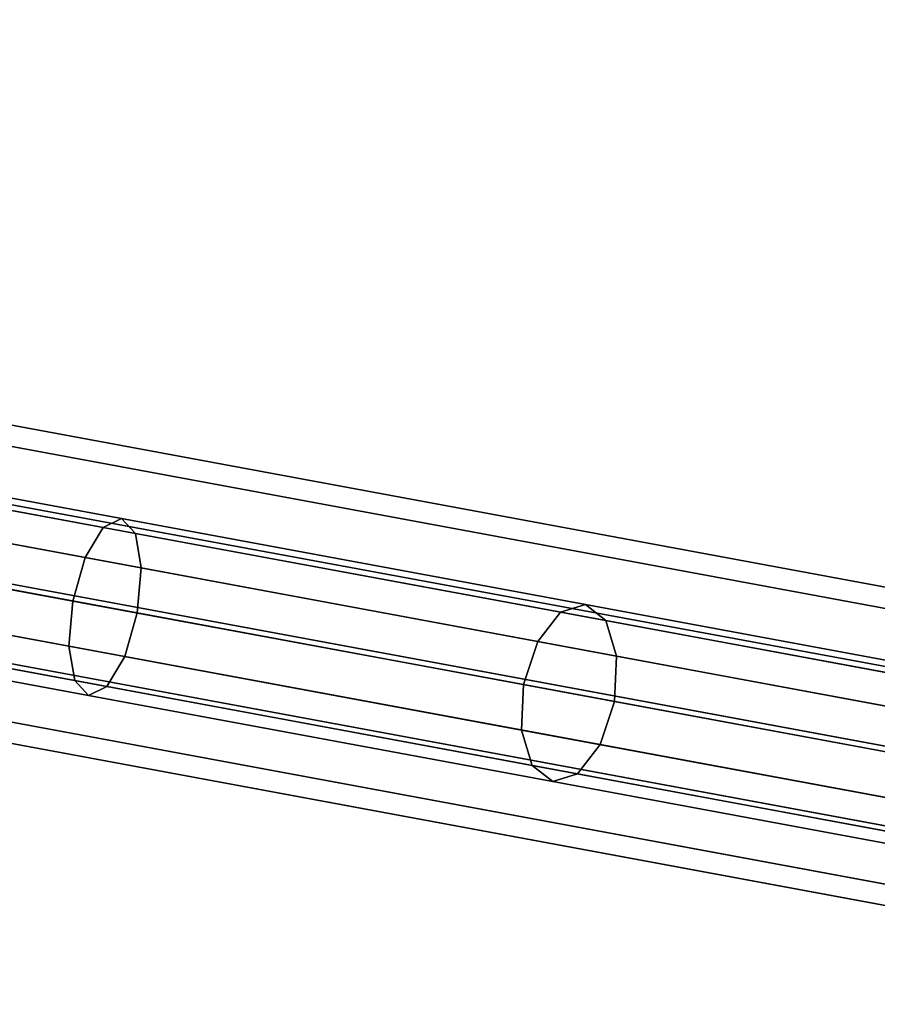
# Model space of a CAD drawing. Extents: x -43.1 to 43.1, y -41.3 to 41.3.
# Tile 506 of 656: x 38.7 to 40.2, y -7.9 to -6.2. Entities that reach past the tile are written whole.
import ezdxf

# ---------------------------------------------------------------- set-up
doc = ezdxf.new("R2010")
doc.units = 0
doc.layers.add('CABLE.1', color=18, linetype='CONTINUOUS')
doc.layers.add('METAL_BASE', color=254, linetype='CONTINUOUS')

msp = doc.modelspace()

# ---------------------------------------------------------------- linework, layer by layer
at = {"layer": 'CABLE.1'}
for points in [[(38.066, -6.9183, 22.8491), (38.0849, -6.9007, 22.7726), (38.9172, -7.0549, 23.0254), (38.8856, -7.0702, 23.098)], [(38.0849, -6.9007, 22.7726), (38.0963, -6.9239, 22.6962), (38.9413, -7.0805, 22.9528), (38.9172, -7.0549, 23.0254)], [(38.0446, -6.9722, 22.905), (38.066, -6.9183, 22.8491), (38.8856, -7.0702, 23.098), (38.8549, -7.1224, 23.1512)], [(38.0963, -6.9239, 22.6962), (38.097, -6.9819, 22.6402), (38.9513, -7.1402, 22.8997), (38.9413, -7.0805, 22.9528)], [(38.0264, -7.0478, 22.9255), (38.0446, -6.9722, 22.905), (38.8549, -7.1224, 23.1512), (38.8333, -7.1973, 23.1706)], [(38.097, -6.9819, 22.6402), (38.0869, -7.059, 22.6197), (38.9446, -7.2179, 22.8802), (38.9513, -7.1402, 22.8997)], [(38.0163, -7.1249, 22.905), (38.0264, -7.0478, 22.9255), (38.8333, -7.1973, 23.1706), (38.8266, -7.2751, 23.1512)], [(38.0869, -7.059, 22.6197), (38.0687, -7.1346, 22.6402), (38.923, -7.2929, 22.8997), (38.9446, -7.2179, 22.8802)], [(38.8856, -7.0702, 23.098), (38.9172, -7.0549, 23.0254), (39.7184, -7.2034, 23.422), (39.6754, -7.2166, 23.489)], [(38.9172, -7.0549, 23.0254), (38.9413, -7.0805, 22.9528), (39.7538, -7.2311, 23.3551), (39.7184, -7.2034, 23.422)], [(38.8549, -7.1224, 23.1512), (38.8856, -7.0702, 23.098), (39.6754, -7.2166, 23.489), (39.6364, -7.2672, 23.5381)], [(38.9413, -7.0805, 22.9528), (38.9513, -7.1402, 22.8997), (39.7721, -7.2923, 23.306), (39.7538, -7.2311, 23.3551)], [(38.017, -7.1828, 22.8491), (38.0163, -7.1249, 22.905), (38.8266, -7.2751, 23.1512), (38.8366, -7.3347, 23.098)], [(38.0687, -7.1346, 22.6402), (38.0473, -7.1884, 22.6962), (38.8922, -7.345, 22.9528), (38.923, -7.2929, 22.8997)], [(38.8333, -7.1973, 23.1706), (38.8549, -7.1224, 23.1512), (39.6364, -7.2672, 23.5381), (39.6117, -7.3416, 23.556)], [(38.9513, -7.1402, 22.8997), (38.9446, -7.2179, 22.8802), (39.7684, -7.3706, 23.2881), (39.7721, -7.2923, 23.306)], [(38.0283, -7.2061, 22.7726), (38.017, -7.1828, 22.8491), (38.8366, -7.3347, 23.098), (38.8606, -7.3603, 23.0254)], [(38.0473, -7.1884, 22.6962), (38.0283, -7.2061, 22.7726), (38.8606, -7.3603, 23.0254), (38.8922, -7.345, 22.9528)], [(38.8266, -7.2751, 23.1512), (38.8333, -7.1973, 23.1706), (39.6117, -7.3416, 23.556), (39.6081, -7.4199, 23.5381)], [(39.6754, -7.2166, 23.489), (39.7184, -7.2034, 23.422), (40.4348, -7.3362, 23.9422), (40.3806, -7.3473, 24.001)], [(39.7184, -7.2034, 23.422), (39.7538, -7.2311, 23.3551), (40.4814, -7.366, 23.8834), (40.4348, -7.3362, 23.9422)], [(38.9446, -7.2179, 22.8802), (38.923, -7.2929, 22.8997), (39.7438, -7.445, 23.306), (39.7684, -7.3706, 23.2881)], [(39.6364, -7.2672, 23.5381), (39.6754, -7.2166, 23.489), (40.3806, -7.3473, 24.001), (40.3333, -7.3964, 24.044)], [(39.7538, -7.2311, 23.3551), (39.7721, -7.2923, 23.306), (40.508, -7.4287, 23.8404), (40.4814, -7.366, 23.8834)], [(39.6117, -7.3416, 23.556), (39.6364, -7.2672, 23.5381), (40.3333, -7.3964, 24.044), (40.3056, -7.4702, 24.0598)], [(38.8366, -7.3347, 23.098), (38.8266, -7.2751, 23.1512), (39.6081, -7.4199, 23.5381), (39.6264, -7.4811, 23.489)], [(38.923, -7.2929, 22.8997), (38.8922, -7.345, 22.9528), (39.7047, -7.4956, 23.3551), (39.7438, -7.445, 23.306)], [(39.7721, -7.2923, 23.306), (39.7684, -7.3706, 23.2881), (40.5074, -7.5076, 23.8246), (40.508, -7.4287, 23.8404)], [(38.8606, -7.3603, 23.0254), (38.8366, -7.3347, 23.098), (39.6264, -7.4811, 23.489), (39.6618, -7.5088, 23.422)], [(38.8922, -7.345, 22.9528), (38.8606, -7.3603, 23.0254), (39.6618, -7.5088, 23.422), (39.7047, -7.4956, 23.3551)], [(39.6081, -7.4199, 23.5381), (39.6117, -7.3416, 23.556), (40.3056, -7.4702, 24.0598), (40.305, -7.5491, 24.044)], [(39.7684, -7.3706, 23.2881), (39.7438, -7.445, 23.306), (40.4797, -7.5814, 23.8404), (40.5074, -7.5076, 23.8246)], [(39.6264, -7.4811, 23.489), (39.6081, -7.4199, 23.5381), (40.305, -7.5491, 24.044), (40.3316, -7.6118, 24.001)], [(39.7438, -7.445, 23.306), (39.7047, -7.4956, 23.3551), (40.4324, -7.6305, 23.8834), (40.4797, -7.5814, 23.8404)], [(39.6618, -7.5088, 23.422), (39.6264, -7.4811, 23.489), (40.3316, -7.6118, 24.001), (40.3782, -7.6416, 23.9422)], [(39.7047, -7.4956, 23.3551), (39.6618, -7.5088, 23.422), (40.3782, -7.6416, 23.9422), (40.4324, -7.6305, 23.8834)]]:
    msp.add_3dface(points, dxfattribs=at)
at = {"layer": 'METAL_BASE'}
for points in [[(41.2556, -7.3621, 30.106), (41.249, -7.3977, 30.241), (1.637, -0.0561, 30.241), (1.6436, -0.0205, 30.106)], [(41.249, -7.3977, 29.9709), (41.2556, -7.3621, 30.106), (1.6436, -0.0205, 30.106), (1.637, -0.0561, 29.9709)], [(41.249, -7.3977, 30.241), (41.231, -7.4949, 30.3399), (1.619, -0.1533, 30.3399), (1.637, -0.0561, 30.241)], [(41.231, -7.4949, 29.872), (41.249, -7.3977, 29.9709), (1.637, -0.0561, 29.9709), (1.619, -0.1533, 29.872)], [(41.231, -7.4949, 30.3399), (41.2064, -7.6277, 30.3761), (1.5943, -0.2861, 30.3761), (1.619, -0.1533, 30.3399)], [(41.2064, -7.6277, 29.8358), (41.231, -7.4949, 29.872), (1.619, -0.1533, 29.872), (1.5943, -0.2861, 29.8358)], [(41.2064, -7.6277, 30.3761), (41.1818, -7.7605, 30.3399), (1.5697, -0.4189, 30.3399), (1.5943, -0.2861, 30.3761)], [(41.1818, -7.7605, 29.872), (41.2064, -7.6277, 29.8358), (1.5943, -0.2861, 29.8358), (1.5697, -0.4189, 29.872)], [(41.1818, -7.7605, 30.3399), (41.1638, -7.8577, 30.241), (1.5517, -0.5161, 30.241), (1.5697, -0.4189, 30.3399)], [(41.1638, -7.8577, 29.9709), (41.1818, -7.7605, 29.872), (1.5697, -0.4189, 29.872), (1.5517, -0.5161, 29.9709)], [(41.1638, -7.8577, 30.241), (41.1572, -7.8933, 30.106), (1.5451, -0.5516, 30.106), (1.5517, -0.5161, 30.241)], [(41.1572, -7.8933, 30.106), (41.1638, -7.8577, 29.9709), (1.5517, -0.5161, 29.9709), (1.5451, -0.5516, 30.106)]]:
    msp.add_3dface(points, dxfattribs=at)

doc.saveas('drawing.dxf')
